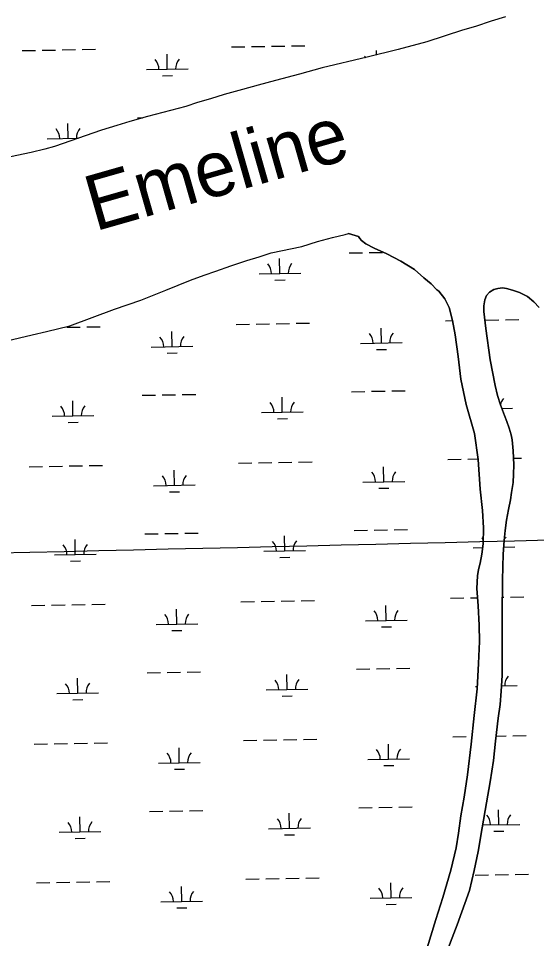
# Model space of a CAD drawing. Extents: x 3892998 to 3931244, y 278583 to 304547.
# Drawn here: x 3923841 to 3925083, y 295672 to 297879 of the extents above; entities that cross this region are included whole.
import ezdxf

# ---------------------------------------------------------------- set-up
doc = ezdxf.new("R2010")
doc.units = 0
for name, color, linetype in [('V-GRID-MAJR', 7, 'Continuous'), ('V-RIVR-IDEN', 7, 'Continuous'), ('V-TOPO-SHOR', 7, 'Continuous'), ('V-WETL-SWMP', 7, 'Continuous')]:
    doc.layers.add(name, color=color, linetype=linetype)

msp = doc.modelspace()

# ---------------------------------------------------------------- linework, layer by layer
at = {"layer": 'V-GRID-MAJR'}
msp.add_spline([(3897060.6180000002, 296135.19), (3902372.4110000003, 296225.205), (3907684.191, 296315.993), (3912995.9590000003, 296407.553), (3918307.7120000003, 296499.886), (3923619.453, 296592.991), (3928931.179, 296686.869), (3928931.18, 296686.869)], degree=3, dxfattribs=at)
at = {"layer": 'V-TOPO-SHOR'}
for points in [[(3925008.81, 297882.817), (3924974.577, 297872.20900000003), (3924937.398, 297859.577), (3924905.629, 297851.004), (3924820.25, 297822.786), (3924752.015, 297804.301), (3924677.65, 297785.482), (3924569.473, 297760.068), (3924515.0100000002, 297745.278), (3924457.8030000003, 297730.069), (3924416.307, 297718.668), (3924378.7060000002, 297708.625), (3924334.923, 297695.993), (3924301.512, 297686.009), (3924271.018, 297676.76), (3924242.3030000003, 297667.949), (3924205.992, 297657.875), (3924150.423, 297643.914), (3924108.736, 297631.393), (3924077.598, 297622.158), (3924040.771, 297610.808), (3923983.128, 297590.94), (3923948.693, 297578.566), (3923928.2460000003, 297571.974)], [(3923928.2460000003, 297571.974), (3923904.7430000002, 297565.617), (3923871.856, 297557.39), (3923822.819, 297547.138)], [(3923813.914, 297105.196), (3923874.42, 297119.864), (3923908.81, 297128.228), (3923964.287, 297141.568), (3924017.825, 297161.567), (3924071.364, 297181.564), (3924134.934, 297202.93200000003), (3924194.545, 297227.3), (3924253.972, 297250.704), (3924286.523, 297262.984), (3924314.488, 297272.47000000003), (3924350.437, 297285.311), (3924389.294, 297298.244), (3924418.865, 297307.37), (3924447.625, 297316.355), (3924521.06, 297332.163), (3924557.957, 297344.177), (3924593.9790000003, 297353.309), (3924624.64, 297360.794), (3924632.694, 297362.887)], [(3924844.511, 297228.131), (3924830.6750000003, 297242.158), (3924813.463, 297256.586), (3924790.429, 297276.63), (3924758.052, 297296.739), (3924724.6410000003, 297313.973), (3924694.2120000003, 297327.916), (3924674.16, 297338.064), (3924663.894, 297346.526), (3924659.49, 297350.98), (3924656.875, 297356.037), (3924632.694, 297362.887)], [(3925089.355, 297185.43200000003), (3925076.963, 297198.933), (3925061.98, 297211.852), (3925042.096, 297221.827), (3925025.9620000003, 297227.04600000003), (3925011.413, 297231.26), (3925001.947, 297232.616), (3924990.81, 297231.435), (3924980.6070000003, 297228.944), (3924970.3030000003, 297222.27), (3924963.6780000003, 297214.541), (3924959.717, 297203.85000000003), (3924956.9620000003, 297189.74700000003), (3924956.7860000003, 297175.745), (3924961.437, 297134.902), (3924972.202, 297060.427), (3924984.389, 296998.313), (3924990.089, 296974.18700000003), (3924996.9560000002, 296951.805), (3925006.321, 296926.303), (3925011.7770000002, 296912.166), (3925017.6610000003, 296895.763), (3925022.4450000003, 296880.516), (3925024.718, 296867.902), (3925027.3030000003, 296841.60000000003), (3925028.747, 296807.916), (3925028.208, 296785.55), (3925026.9220000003, 296765.619), (3925023.285, 296741.55700000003), (3925020.61, 296724.07300000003), (3925016.037, 296701.324), (3925011.386, 296675.355), (3925007.9020000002, 296650.968), (3925005.7090000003, 296626.711), (3925003.622, 296593.597), (3925002.571, 296563.354), (3925001.49, 296531.827), (3925002.115, 296504.282), (3925001.322, 296478.059), (3925001.324, 296384.523), (3925000.818, 296303.396), (3924998.77, 296265.129), (3924996.3910000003, 296233.147), (3924991.578, 296200.422), (3924985.106, 296145.679), (3924980.4450000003, 296099.104), (3924972.1240000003, 296047.787), (3924963.0270000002, 295997.615), (3924953.204, 295937.318), (3924943.143, 295880.57), (3924934.16, 295835.063), (3924922.3880000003, 295787.533), (3924892.8680000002, 295704.849)], [(3924841.861, 295718.087), (3924858.427, 295770.522), (3924877.721, 295835.938), (3924890.4450000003, 295889.431), (3924895.967, 295924.737), (3924901.957, 295966.14900000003), (3924909.801, 296010.902), (3924917.864, 296064.83), (3924926.72, 296138.231), (3924934.0270000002, 296207.48), (3924940.865, 296270.779), (3924944.271, 296331.908), (3924946.352, 296384.853), (3924946.151, 296423.353), (3924943.247, 296469.976), (3924940.054, 296511.288), (3924941.434, 296541.86100000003), (3924944.06, 296557.262), (3924948.295, 296572.62200000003), (3924952.039, 296594.277), (3924955.369, 296618.843), (3924955.973, 296657.327), (3924953.915, 296698.93200000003), (3924948.062, 296750.136), (3924943.329, 296821.126), (3924934.991, 296883.01900000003), (3924914.929, 296952.927), (3924901.7320000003, 297013.488), (3924895.467, 297067.76), (3924888.506, 297119.79600000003), (3924882.2600000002, 297154.739), (3924873.6520000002, 297185.23), (3924863.686, 297206.248), (3924849.467, 297224.469), (3924844.511, 297228.131)], [(3924791.2120000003, 295553.025), (3924841.861, 295718.087)], [(3924892.8680000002, 295704.849), (3924862.72, 295626.159)]]:
    msp.add_lwpolyline(points, dxfattribs=at)
at = {"layer": 'V-WETL-SWMP'}
for p, q in [((3924974.577, 297872.208), (3924937.398, 297859.577)), ((3925008.809, 297882.817), (3924974.577, 297872.208)), ((3924905.63, 297851.003), (3924820.251, 297822.786)), ((3924937.398, 297859.577), (3924905.63, 297851.003)), ((3923898.037750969, 297802.4739109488), (3923930.03295778, 297803.0277530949)), ((3923946.030561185, 297803.3046741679), (3923978.025767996, 297803.858516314)), ((3923994.0233714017, 297804.135437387), (3924026.0185782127, 297804.68927953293)), ((3924351.87776138, 297810.3299540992), (3924383.872968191, 297810.8837962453)), ((3924399.870571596, 297811.16071731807), (3924431.865778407, 297811.71455946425)), ((3924447.863381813, 297811.99148053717), (3924479.858588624, 297812.54532268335)), ((3924495.856192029, 297812.8222437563), (3924527.85139884, 297813.3760859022)), ((3924752.014, 297804.301), (3924677.65, 297785.481)), ((3924820.251, 297822.786), (3924752.014, 297804.301)), ((3923850.044940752, 297801.64314772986), (3923882.040147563, 297802.19698987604)), ((3924198.187137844, 297756.91994319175), (3924197.56406543, 297792.91455085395)), ((3924677.65, 297785.481), (3924569.472, 297760.068)), ((3924699.5798606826, 297791.03099701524), (3924699.3968860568, 297801.6013572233)), ((3924569.472, 297760.068), (3924515.011, 297745.277)), ((3924148.194627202, 297756.05456483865), (3924248.1796484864, 297757.7853215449)), ((3924186.456008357, 297741.28356375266), (3924210.4524134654, 297741.69894536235)), ((3924515.011, 297745.277), (3924457.8030000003, 297730.069)), ((3924416.306, 297718.66899999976), (3924378.7060000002, 297708.62499999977)), ((3924457.8030000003, 297730.069), (3924416.306, 297718.66899999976)), ((3924334.924, 297695.992), (3924301.5130000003, 297686.00800000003)), ((3924378.7060000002, 297708.625), (3924334.924, 297695.992)), ((3924271.017, 297676.759), (3924242.3030000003, 297667.95000000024)), ((3924301.5130000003, 297686.00800000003), (3924271.017, 297676.7589999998)), ((3924205.991, 297657.87499999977), (3924150.423, 297643.915)), ((3924242.3030000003, 297667.95), (3924205.991, 297657.87499999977)), ((3923960.552594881, 297590.9202027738), (3923959.929522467, 297626.9148104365)), ((3924108.737, 297631.393), (3924077.598, 297622.159)), ((3924150.423, 297643.915), (3924108.737, 297631.393)), ((3924126.7879805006, 297640.2347195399), (3924138.867353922, 297640.4438154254)), ((3924040.772, 297610.808), (3923983.129, 297590.941)), ((3924077.598, 297622.159), (3924040.772, 297610.8079999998)), ((3923910.560084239, 297590.0548244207), (3923984.2593154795, 297591.3305698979)), ((3923983.129, 297590.941), (3923948.694, 297578.566)), ((3923904.744, 297565.616), (3923871.8570000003, 297557.39)), ((3923928.245, 297571.974), (3923904.744, 297565.616)), ((3923948.694, 297578.566), (3923928.245, 297571.974)), ((3923871.8570000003, 297557.39), (3923822.819, 297547.138)), ((3924682.371406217, 297317.12711957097), (3924714.3666130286, 297317.6809617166)), ((3924468.1432103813, 297266.9818395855), (3924467.520137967, 297302.97644724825)), ((3924634.378596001, 297316.29635635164), (3924666.373802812, 297316.85019849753)), ((3924418.1506997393, 297266.1164612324), (3924518.135721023, 297267.84721793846)), ((3924456.4120808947, 297251.34546014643), (3924480.408486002, 297251.76084175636)), ((3924363.393351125, 297145.07961498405), (3924395.3885579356, 297145.6334571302)), ((3924411.3861613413, 297145.9103782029), (3924443.3813681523, 297146.4642203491)), ((3924459.3789715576, 297146.741141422), (3924491.3741783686, 297147.2949835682)), ((3924507.3717817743, 297147.57190464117), (3924539.3669885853, 297148.12574678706)), ((3924865.2261717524, 297153.7664213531), (3924882.3807483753, 297154.0633698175)), ((3924961.2117921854, 297155.4279477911), (3924993.2069989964, 297155.98178993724)), ((3925009.2046024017, 297156.2587110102), (3925041.1998092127, 297156.81255315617)), ((3923957.5461509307, 297138.05433505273), (3923989.541357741, 297138.6081771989)), ((3924005.5389611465, 297138.8850982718), (3924037.534167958, 297139.4389404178)), ((3924209.702727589, 297091.66960407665), (3924209.0796551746, 297127.66421173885)), ((3924711.535548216, 297100.35641044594), (3924710.9124758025, 297136.35101810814)), ((3924661.5430375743, 297099.49103209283), (3924761.528058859, 297101.22178879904)), ((3924159.710216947, 297090.8042257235), (3924259.6952382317, 297092.53498242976)), ((3924197.9715981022, 297076.0332246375), (3924221.96800321, 297076.4486062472)), ((3924699.80441873, 297084.72003100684), (3924723.800823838, 297085.1354126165)), ((3924736.1220113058, 296985.33271323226), (3924768.1172181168, 296985.886555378)), ((3924138.303570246, 296974.9843804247), (3924170.298777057, 296975.53822257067)), ((3924186.2963804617, 296975.8151436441), (3924218.291587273, 296976.36898578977)), ((3924234.289190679, 296976.645906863), (3924266.28439749, 296977.19974900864)), ((3924473.901005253, 296934.356670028), (3924473.2779328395, 296970.3512776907)), ((3924640.136390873, 296983.67118679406), (3924672.1315976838, 296984.22502893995)), ((3924688.1292010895, 296984.5019500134), (3924720.124407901, 296985.0557921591)), ((3923972.068184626, 296925.66986365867), (3923971.4451122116, 296961.66447132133)), ((3925000.0184957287, 296943.4638479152), (3925025.726336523, 296943.9088547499)), ((3923922.0756739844, 296924.80448530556), (3924022.0606952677, 296926.53524201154)), ((3924423.9084946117, 296933.49129167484), (3924523.8935158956, 296935.2220483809)), ((3923960.3370551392, 296910.0334842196), (3923984.333460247, 296910.4488658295)), ((3924462.1698757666, 296918.72029058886), (3924486.1662808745, 296919.1356721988)), ((3924369.151145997, 296812.45444542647), (3924401.146352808, 296813.00828757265)), ((3924417.1439562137, 296813.28520864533), (3924449.1391630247, 296813.8390507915)), ((3924465.13676643, 296814.1159718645), (3924497.131973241, 296814.6698140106)), ((3924513.1295766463, 296814.9467350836), (3924545.1247834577, 296815.5005772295)), ((3924870.983966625, 296821.1412517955), (3924902.979173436, 296821.6950939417)), ((3924918.976776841, 296821.97201501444), (3924943.15754823, 296822.39058803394)), ((3925028.063935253, 296823.8603311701), (3925046.957604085, 296824.1873835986)), ((3923867.31832537, 296803.7676390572), (3923899.313532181, 296804.3214812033)), ((3923915.311135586, 296804.59840227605), (3923947.306342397, 296805.1522444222)), ((3923963.3039458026, 296805.42916549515), (3923995.2991526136, 296805.98300764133)), ((3924011.296756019, 296806.2599287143), (3924043.2919628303, 296806.8137708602)), ((3924215.460522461, 296759.0444345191), (3924214.837450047, 296795.0390421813)), ((3924717.2933430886, 296767.73124088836), (3924716.670270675, 296803.72584855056)), ((3924667.3008324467, 296766.86586253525), (3924767.2858537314, 296768.59661924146)), ((3924165.468011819, 296758.1790561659), (3924265.453033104, 296759.9098128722)), ((3924203.7293929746, 296743.4080550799), (3924227.7257980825, 296743.8234366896)), ((3924705.562213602, 296752.09486144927), (3924729.55861871, 296752.5102430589)), ((3924144.0613651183, 296642.35921086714), (3924176.0565719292, 296642.9130530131)), ((3924192.0541753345, 296643.18997408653), (3924224.049382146, 296643.7438162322)), ((3924240.046985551, 296644.0207373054), (3924272.042192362, 296644.5745794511)), ((3924479.658800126, 296601.7315004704), (3924479.035727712, 296637.7261081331)), ((3924645.894185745, 296651.0460172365), (3924677.8893925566, 296651.5998593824)), ((3924693.8869959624, 296651.8767804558), (3924725.8822027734, 296652.43062260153)), ((3924741.8798061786, 296652.70754367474), (3924773.8750129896, 296653.2613858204)), ((3923977.8259794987, 296593.0446941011), (3923977.2029070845, 296629.03930176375)), ((3925004.7069649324, 296610.82016815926), (3925031.4841313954, 296611.28368519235)), ((3923927.8334688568, 296592.179315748), (3924027.8184901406, 296593.91007245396)), ((3924429.666289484, 296600.86612211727), (3924529.651310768, 296602.5968788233)), ((3924931.499110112, 296609.5529284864), (3924954.1629178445, 296609.94524262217)), ((3923966.094850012, 296577.408314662), (3923990.0912551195, 296577.8236962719)), ((3924467.927670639, 296586.0951210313), (3924491.924075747, 296586.5105026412)), ((3924374.9089408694, 296479.8292758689), (3924406.9041476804, 296480.3831180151)), ((3924422.901751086, 296480.66003908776), (3924454.896957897, 296481.21388123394)), ((3924470.8945613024, 296481.4908023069), (3924502.8897681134, 296482.04464445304)), ((3924518.887371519, 296482.321565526), (3924550.88257833, 296482.87540767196)), ((3924876.7417614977, 296488.51608223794), (3924908.7369683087, 296489.0699243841)), ((3924924.7345717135, 296489.34684545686), (3924941.7271318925, 296489.64098939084)), ((3925001.70414588, 296490.67920109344), (3925004.722588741, 296490.73145082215)), ((3925020.7201921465, 296491.00837189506), (3925052.715398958, 296491.562214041)), ((3923873.076120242, 296471.1424694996), (3923905.071327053, 296471.69631164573)), ((3923921.0689304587, 296471.9732327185), (3923953.0641372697, 296472.52707486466)), ((3923969.061740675, 296472.8039959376), (3924001.056947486, 296473.35783808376)), ((3924017.0545508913, 296473.63475915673), (3924049.0497577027, 296474.1886013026)), ((3924221.2183173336, 296426.4192649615), (3924220.59524492, 296462.4138726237)), ((3924723.0511379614, 296435.1060713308), (3924722.4280655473, 296471.100678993)), ((3924673.0586273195, 296434.2406929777), (3924773.0436486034, 296435.9714496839)), ((3924171.2258066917, 296425.5538866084), (3924271.2108279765, 296427.2846433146)), ((3924711.3200084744, 296419.4696918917), (3924735.316413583, 296419.8850735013)), ((3924209.487187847, 296410.78288552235), (3924233.4835929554, 296411.19826713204)), ((3924149.81915999, 296309.7340413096), (3924181.8143668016, 296310.2878834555)), ((3924197.8119702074, 296310.56480452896), (3924229.8071770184, 296311.1186466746)), ((3924245.8047804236, 296311.3955677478), (3924277.7999872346, 296311.94940989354)), ((3924485.4165949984, 296269.10633091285), (3924484.7935225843, 296305.1009385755)), ((3924651.651980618, 296318.4208476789), (3924683.6471874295, 296318.9746898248)), ((3924699.6447908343, 296319.25161089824), (3924731.6399976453, 296319.80545304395)), ((3924747.6376010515, 296320.08237411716), (3924779.6328078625, 296320.6362162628)), ((3923983.583774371, 296260.4195245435), (3923982.960701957, 296296.41413220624)), ((3923933.591263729, 296259.5541461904), (3924033.5762850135, 296261.2849028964)), ((3924435.4240843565, 296268.2409525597), (3924535.4091056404, 296269.9717092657)), ((3924937.2569049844, 296276.9277589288), (3924941.2123169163, 296276.9962277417)), ((3924998.57858305, 296262.5559352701), (3924999.514691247, 296262.5721394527)), ((3924999.459469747, 296278.00449527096), (3925037.241926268, 296278.6585156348)), ((3923971.852644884, 296244.7831451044), (3923995.8490499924, 296245.19852671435)), ((3924473.6854655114, 296253.4699514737), (3924497.6818706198, 296253.8853330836)), ((3924380.6667357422, 296147.2041063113), (3924412.6619425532, 296147.7579484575)), ((3924428.6595459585, 296148.0348695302), (3924460.6547527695, 296148.58871167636)), ((3924476.6523561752, 296148.86563274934), (3924508.647562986, 296149.41947489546)), ((3924524.6451663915, 296149.69639596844), (3924556.6403732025, 296150.2502381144)), ((3924882.49955637, 296155.8909126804), (3924914.4947631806, 296156.44475482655)), ((3924986.5267574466, 296157.69164016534), (3925010.4803836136, 296158.10628126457)), ((3925026.4779870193, 296158.3832023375), (3925058.4731938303, 296158.93704448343)), ((3923878.8339151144, 296138.51729994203), (3923910.8291219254, 296139.07114208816)), ((3923926.8267253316, 296139.3480631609), (3923958.821932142, 296139.9019053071)), ((3923974.8195355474, 296140.17882638), (3924006.8147423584, 296140.7326685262)), ((3924022.812345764, 296141.00958959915), (3924054.807552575, 296141.56343174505)), ((3924226.9761122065, 296093.7940954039), (3924226.3530397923, 296129.7887030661)), ((3924728.808932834, 296102.4809017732), (3924728.185860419, 296138.4755094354)), ((3924678.816422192, 296101.6155234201), (3924778.801443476, 296103.34628012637)), ((3924176.9836015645, 296092.9287170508), (3924276.9686228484, 296094.659473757)), ((3924717.077803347, 296086.8445223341), (3924741.074208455, 296087.2599039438)), ((3924215.2449827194, 296078.1577159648), (3924239.241387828, 296078.57309757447)), ((3924155.5769548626, 295977.10887175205), (3924187.572161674, 295977.66271389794)), ((3924203.5697650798, 295977.9396349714), (3924235.5649718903, 295978.4934771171)), ((3924251.562575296, 295978.77039819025), (3924283.557782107, 295979.32424033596)), ((3924491.174389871, 295936.4811613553), (3924490.551317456, 295972.47576901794)), ((3924657.4097754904, 295985.7956781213), (3924689.404982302, 295986.3495202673)), ((3924705.4025857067, 295986.6264413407), (3924737.3977925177, 295987.1802834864)), ((3924753.395395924, 295987.4572045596), (3924785.390602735, 295988.01104670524)), ((3924993.007210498, 295945.1679677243), (3924992.3841380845, 295981.162575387)), ((3923989.3415692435, 295927.79435498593), (3923988.7184968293, 295963.78896264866)), ((3923939.3490586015, 295926.92897663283), (3924039.3340798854, 295928.65973333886)), ((3924441.1818792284, 295935.61578300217), (3924541.1669005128, 295937.34653970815)), ((3924954.3738942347, 295944.49921884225), (3925042.9997211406, 295946.0333460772)), ((3924981.2760810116, 295929.53158828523), (3925005.2724861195, 295929.94696989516)), ((3923977.6104397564, 295912.15797554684), (3924001.6068448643, 295912.57335715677)), ((3924479.443260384, 295920.8447819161), (3924503.439665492, 295921.26016352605)), ((3924482.410151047, 295816.24046319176), (3924514.405357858, 295816.7943053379)), ((3924530.402961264, 295817.07122641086), (3924562.398168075, 295817.6250685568)), ((3924936.2501614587, 295824.0965063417), (3924968.2453682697, 295824.65034848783)), ((3924984.242971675, 295824.9272695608), (3925016.238178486, 295825.481111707)), ((3925032.2357818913, 295825.75803277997), (3925064.2309887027, 295826.31187492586)), ((3923884.591709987, 295805.89213038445), (3923916.586916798, 295806.44597253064)), ((3923932.5845202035, 295806.7228936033), (3923964.5797270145, 295807.2767357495)), ((3923980.57733042, 295807.5536568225), (3924012.572537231, 295808.1074989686)), ((3924028.5701406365, 295808.3844200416), (3924060.5653474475, 295808.93826218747)), ((3924232.733907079, 295761.16892584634), (3924232.110834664, 295797.16353350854)), ((3924386.4245306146, 295814.57893675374), (3924418.4197374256, 295815.1327788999)), ((3924434.417340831, 295815.40969997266), (3924466.412547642, 295815.9635421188)), ((3924734.566727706, 295769.8557322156), (3924733.9436552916, 295805.8503398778)), ((3924182.741396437, 295760.30354749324), (3924282.726417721, 295762.03430419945)), ((3924684.574217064, 295768.9903538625), (3924784.5592383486, 295770.7211105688)), ((3924722.835598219, 295754.21935277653), (3924746.8320033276, 295754.6347343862)), ((3924221.002777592, 295745.53254640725), (3924244.9991827, 295745.9479280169))]:
    msp.add_line(p, q, dxfattribs=at)
for points in [[(3923813.914, 297105.195), (3923874.42, 297119.864), (3923908.811, 297128.228), (3923964.2860000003, 297141.568), (3924017.825, 297161.566), (3924071.364, 297181.564), (3924134.935, 297202.933), (3924194.546, 297227.3), (3924253.973, 297250.705), (3924286.522, 297262.984), (3924314.489, 297272.47000000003), (3924350.438, 297285.31200000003), (3924389.293, 297298.245), (3924418.864, 297307.371), (3924447.625, 297316.354), (3924521.06, 297332.164), (3924557.957, 297344.177), (3924593.9790000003, 297353.308), (3924624.639, 297360.794), (3924632.6950000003, 297362.887), (3924656.875, 297356.037), (3924659.491, 297350.981), (3924663.894, 297346.525), (3924674.16, 297338.063), (3924694.2120000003, 297327.916), (3924724.642, 297313.974), (3924758.0530000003, 297296.74), (3924790.429, 297276.63), (3924813.464, 297256.585), (3924830.674, 297242.157), (3924844.511, 297228.132), (3924849.468, 297224.47000000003), (3924863.687, 297206.248), (3924873.651, 297185.229)], [(3925001.324, 296384.523), (3925001.323, 296478.06), (3925002.115, 296504.282), (3925001.491, 296531.827), (3925002.572, 296563.355), (3925003.622, 296593.597), (3925005.708, 296626.711), (3925007.9020000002, 296650.968), (3925011.387, 296675.355), (3925016.037, 296701.324), (3925020.61, 296724.074), (3925023.285, 296741.558), (3925026.923, 296765.619), (3925028.208, 296785.551), (3925028.747, 296807.916), (3925027.304, 296841.599), (3925024.718, 296867.903), (3925022.446, 296880.515), (3925017.6610000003, 296895.763), (3925011.7770000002, 296912.165), (3925006.322, 296926.303), (3924996.955, 296951.804), (3924990.088, 296974.18700000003), (3924984.39, 296998.31200000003), (3924972.202, 297060.426), (3924961.438, 297134.903), (3924956.787, 297175.746), (3924956.963, 297189.748), (3924959.718, 297203.849), (3924963.6780000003, 297214.54), (3924970.304, 297222.26900000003), (3924980.6070000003, 297228.944), (3924990.81, 297231.435), (3925001.947, 297232.616), (3925011.413, 297231.261), (3925025.961, 297227.04600000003), (3925042.096, 297221.828), (3925061.98, 297211.851), (3925076.963, 297198.93200000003), (3925089.356, 297185.433)], [(3924873.651, 297185.229), (3924882.2600000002, 297154.739), (3924888.505, 297119.79600000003), (3924895.467, 297067.761), (3924901.731, 297013.488), (3924914.93, 296952.926), (3924934.992, 296883.01900000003), (3924943.328, 296821.125), (3924948.061, 296750.136), (3924953.915, 296698.933), (3924955.974, 296657.326), (3924955.369, 296618.842), (3924952.039, 296594.278), (3924948.296, 296572.62200000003), (3924944.06, 296557.261), (3924941.434, 296541.86), (3924940.054, 296511.289), (3924943.247, 296469.976), (3924946.151, 296423.354), (3924946.3510000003, 296384.852), (3924944.271, 296331.907), (3924940.866, 296270.779), (3924934.026, 296207.479), (3924926.72, 296138.23), (3924917.865, 296064.831), (3924909.801, 296010.902), (3924901.958, 295966.15), (3924895.967, 295924.73600000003), (3924890.446, 295889.43200000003), (3924877.721, 295835.938), (3924858.427, 295770.522), (3924841.861, 295718.087), (3924791.211, 295553.025)], [(3924862.719, 295626.159), (3924892.8680000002, 295704.85000000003), (3924922.3880000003, 295787.533), (3924934.159, 295835.064), (3924943.143, 295880.569), (3924953.204, 295937.318), (3924963.0270000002, 295997.615), (3924972.1240000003, 296047.786), (3924980.444, 296099.104), (3924985.1070000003, 296145.679), (3924991.577, 296200.422), (3924996.39, 296233.148), (3924998.77, 296265.128), (3925000.819, 296303.395), (3925001.324, 296384.523)]]:
    msp.add_lwpolyline(points, dxfattribs=at)
for centre, radius, start, end in [((3924253.413581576, 297758.35079607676), 35.246287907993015, 140.21987699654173, 181.76353532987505), ((3924644.7770793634, 297765.1253608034), 35.24628790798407, 33.64183304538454, 41.76353833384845), ((3924142.9442587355, 297756.43855443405), 35.24628790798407, 0.21988000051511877, 41.76353833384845), ((3923905.3097157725, 297590.43881401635), 35.24628790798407, 0.21988000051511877, 41.76353833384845), ((3924015.7790386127, 297592.35105565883), 35.246287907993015, 140.21987699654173, 181.76353532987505), ((3924412.9003312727, 297266.50045082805), 35.24628790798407, 0.21988000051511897, 41.76353833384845), ((3924523.369654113, 297268.41269247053), 35.246287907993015, 140.21987699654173, 181.76353532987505), ((3924656.2926691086, 297099.87502168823), 35.24628790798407, 0.21988000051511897, 41.76353833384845), ((3924766.761991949, 297101.78726333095), 35.246287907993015, 140.21987699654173, 181.76353532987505), ((3924154.459848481, 297091.18821531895), 35.24628790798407, 0.21988000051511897, 41.76353833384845), ((3924264.929171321, 297093.10045696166), 35.246287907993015, 140.21987699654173, 181.76353532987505), ((3925030.9602696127, 296944.47432928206), 35.246287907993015, 140.2198769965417, 166.52589626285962), ((3923916.8253055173, 296925.1884749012), 35.24628790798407, 0.21988000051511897, 41.76353833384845), ((3924027.294628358, 296927.1007165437), 35.246287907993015, 140.21987699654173, 181.76353532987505), ((3924418.658126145, 296933.87528127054), 35.24628790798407, 0.21988000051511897, 41.76353833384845), ((3924529.1274489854, 296935.78752291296), 35.246287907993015, 140.21987699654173, 181.76353532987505), ((3924662.0504639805, 296767.24985213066), 35.24628790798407, 0.21988000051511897, 41.76353833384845), ((3924772.5197868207, 296769.16209377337), 35.246287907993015, 140.21987699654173, 181.76353532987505), ((3924160.2176433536, 296758.5630457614), 35.24628790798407, 0.21988000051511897, 41.76353833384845), ((3924270.6869661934, 296760.4752874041), 35.246287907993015, 140.21987699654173, 181.76353532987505), ((3924926.248741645, 296609.936918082), 35.24628790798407, 33.801744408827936, 41.76353833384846), ((3925036.7180644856, 296611.8491597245), 35.246287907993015, 140.21987699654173, 150.9265333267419), ((3923922.58310039, 296592.5633053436), 35.24628790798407, 0.21988000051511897, 41.76353833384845), ((3924033.0524232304, 296594.4755469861), 35.246287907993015, 140.21987699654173, 181.76353532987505), ((3924424.4159210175, 296601.25011171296), 35.24628790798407, 0.21988000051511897, 41.76353833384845), ((3924534.8852438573, 296603.16235335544), 35.246287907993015, 140.21987699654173, 181.76353532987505), ((3924667.808258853, 296434.6246825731), 35.24628790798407, 0.21988000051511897, 41.76353833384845), ((3924778.2775816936, 296436.5369242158), 35.246287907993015, 140.21987699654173, 181.76353532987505), ((3924165.975438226, 296425.9378762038), 35.24628790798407, 0.21988000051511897, 41.76353833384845), ((3924276.444761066, 296427.8501178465), 35.246287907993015, 140.21987699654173, 181.76353532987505), ((3923928.340895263, 296259.93813578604), 35.24628790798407, 0.21988000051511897, 41.76353833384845), ((3924038.8102181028, 296261.8503774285), 35.246287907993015, 140.21987699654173, 181.76353532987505), ((3924430.17371589, 296268.6249421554), 35.24628790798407, 0.21988000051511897, 41.76353833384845), ((3924540.64303873, 296270.53718379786), 35.246287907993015, 140.21987699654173, 181.76353532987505), ((3925042.475859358, 296279.2239901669), 35.246287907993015, 140.21987699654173, 181.76353532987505), ((3924673.566053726, 296101.9995130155), 35.24628790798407, 0.21988000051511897, 41.76353833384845), ((3924784.035376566, 296103.9117546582), 35.246287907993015, 140.21987699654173, 181.76353532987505), ((3924171.733233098, 296093.3127066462), 35.24628790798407, 0.21988000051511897, 41.76353833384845), ((3924282.2025559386, 296095.22494828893), 35.246287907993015, 140.21987699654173, 181.76353532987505), ((3923934.098690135, 295927.31296622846), 35.24628790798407, 0.21988000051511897, 41.76353833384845), ((3924044.5680129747, 295929.22520787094), 35.246287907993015, 140.21987699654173, 181.76353532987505), ((3924435.9315107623, 295935.9997725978), 35.24628790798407, 0.21988000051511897, 41.76353833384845), ((3924546.4008336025, 295937.9120142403), 35.246287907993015, 140.21987699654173, 181.76353532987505), ((3924937.76433139, 295944.68657896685), 35.24628790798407, 0.21988000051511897, 41.76353833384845), ((3925048.2336542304, 295946.59882060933), 35.246287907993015, 140.21987699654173, 181.76353532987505), ((3924177.4910279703, 295760.68753708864), 35.24628790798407, 0.21988000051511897, 41.76353833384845), ((3924287.960350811, 295762.59977873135), 35.246287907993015, 140.21987699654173, 181.76353532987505), ((3924679.323848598, 295769.3743434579), 35.24628790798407, 0.21988000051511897, 41.76353833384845), ((3924789.7931714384, 295771.28658510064), 35.246287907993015, 140.21987699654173, 181.76353532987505)]:
    msp.add_arc(centre, radius, start, end, dxfattribs=at)

# ---------------------------------------------------------------- texts
at = {"layer": 'V-RIVR-IDEN'}
msp.add_text('Emeline', height=132.99973599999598, rotation=15.945303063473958, dxfattribs=at).set_placement((3924024.7279107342, 297367.6292394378))

doc.saveas('drawing.dxf')
